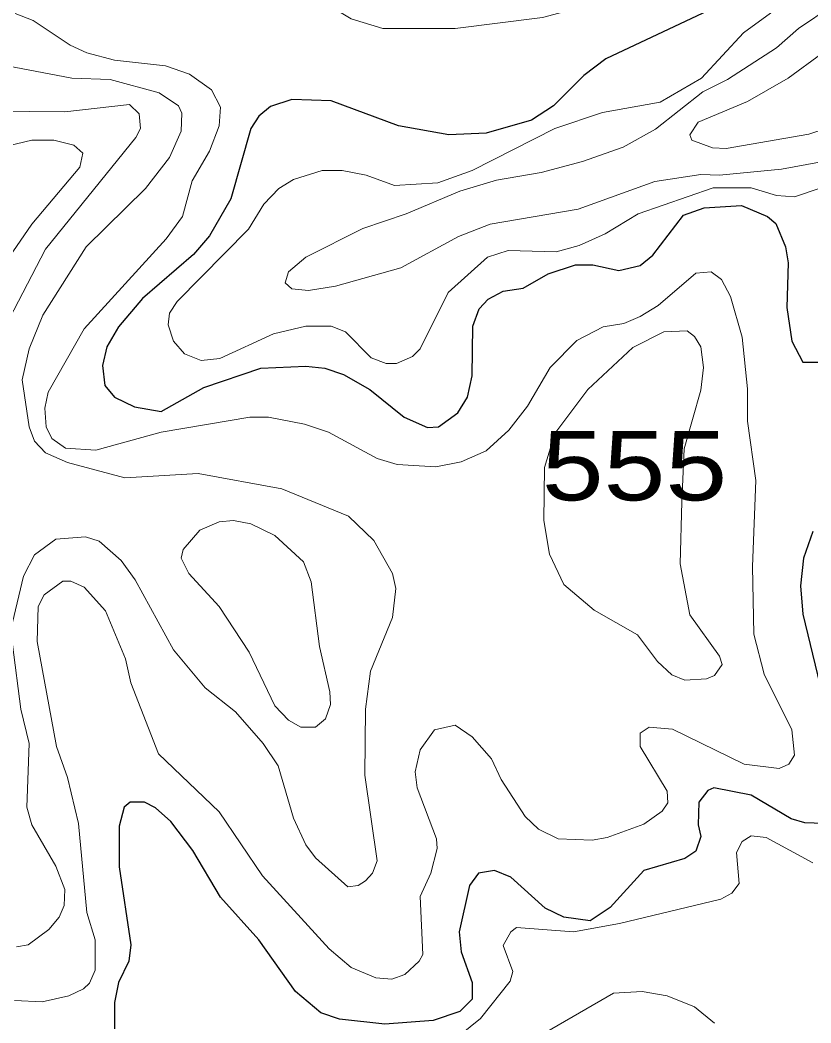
# Model space of a CAD drawing. Extents: x 577 to 602.9, y 7483.8 to 7511.6.
# Drawn here: x 595.391 to 596.305, y 7488.814 to 7489.971 of the extents above; entities that cross this region are included whole.
import ezdxf
from ezdxf.enums import TextEntityAlignment as Align

# ---------------------------------------------------------------- set-up
doc = ezdxf.new("R2010")
doc.units = 0
doc.header["$LTSCALE"] = 0.032
doc.layers.add('1', color=7, linetype='Continuous', lineweight=25)
doc.layers.add('2', color=7, linetype='Continuous', lineweight=13)
doc.layers.add('61', color=7, linetype='Continuous')

msp = doc.modelspace()

# ---------------------------------------------------------------- linework, layer by layer
at = {"layer": '1'}
for points in [[(596.2061, 7489.9917), (596.0678, 7489.9265), (596.0423, 7489.9074), (596.0073, 7489.8724), (595.9819, 7489.8557), (595.9294, 7489.8406), (595.8865, 7489.839), (595.8284, 7489.8494), (595.7505, 7489.878), (595.7052, 7489.8796), (595.6805, 7489.8716), (595.667, 7489.8605), (595.6575, 7489.8462), (595.6344, 7489.7651), (595.6098, 7489.7221), (595.5915, 7489.7007), (595.5326, 7489.6498)], [(595.5326, 7489.6498), (595.5048, 7489.6172), (595.4913, 7489.5941), (595.4865, 7489.5726), (595.4889, 7489.5496), (595.5, 7489.5361), (595.5231, 7489.5249), (595.5541, 7489.5194), (595.6034, 7489.5472), (595.6694, 7489.5695), (595.7211, 7489.5718), (595.7433, 7489.5695), (595.7648, 7489.5623), (595.795, 7489.5448), (595.8348, 7489.513), (595.8618, 7489.5011), (595.8746, 7489.5019), (595.8968, 7489.5178), (595.908, 7489.5361), (595.9135, 7489.5607), (595.9143, 7489.618), (595.9215, 7489.6378), (595.9318, 7489.649), (595.9493, 7489.6585), (595.9724, 7489.6617), (596.001, 7489.6784), (596.0328, 7489.6887), (596.0527, 7489.6887), (596.0829, 7489.6824), (596.1075, 7489.6879), (596.1219, 7489.6999), (596.1576, 7489.746), (596.1815, 7489.7547), (596.2244, 7489.7571), (596.2546, 7489.7444), (596.2642, 7489.7364), (596.2753, 7489.7094), (596.2785, 7489.6911), (596.2769, 7489.6394), (596.2825, 7489.6005), (596.2952, 7489.5766), (596.3127, 7489.5766)], [(596.3071, 7489.381), (596.296, 7489.35), (596.2928, 7489.3182), (596.2952, 7489.2856), (596.3461, 7489.0756)], [(596.3191, 7489.0438), (596.2976, 7489.0446), (596.2817, 7489.0494), (596.2356, 7489.0764), (596.1926, 7489.0852), (596.1855, 7489.082), (596.1751, 7489.0685), (596.1743, 7489.0422), (596.1775, 7489.0287), (596.1719, 7489.012), (596.1592, 7489.0033), (596.1115, 7488.9898), (596.0726, 7488.9468), (596.0495, 7488.9317), (596.0193, 7488.9357), (595.9978, 7488.946), (595.958, 7488.9818), (595.939, 7488.9898), (595.9207, 7488.9866), (595.9103, 7488.9723), (595.8984, 7488.919), (595.9008, 7488.8959), (595.9135, 7488.8602), (595.9135, 7488.8411), (595.8992, 7488.8268), (595.8682, 7488.8164), (595.8125, 7488.8124), (595.76, 7488.818), (595.7386, 7488.8252), (595.7092, 7488.8498), (595.667, 7488.9095), (595.6225, 7488.9588), (595.5907, 7489.0128), (595.5652, 7489.0462), (595.5477, 7489.0621), (595.535, 7489.0685), (595.5183, 7489.0685), (595.5112, 7489.0629), (595.5056, 7489.0407), (595.5056, 7488.9937), (595.5191, 7488.9039), (595.5167, 7488.8848), (595.5048, 7488.8602), (595.5, 7488.8371), (595.5, 7488.8069)]]:
    msp.add_lwpolyline(points, dxfattribs=at)
at = {"layer": '2'}
for points in [[(595.8936, 7489.9615), (595.9946, 7489.9742), (596.0773, 7489.9965), (596.2236, 7490.0617), (596.2562, 7490.0807), (596.2793, 7490.1014), (596.2857, 7490.1118), (596.2857, 7490.1293), (596.2706, 7490.1539), (596.257, 7490.1603), (596.2284, 7490.165), (596.1584, 7490.1658), (595.9517, 7490.1491), (595.861, 7490.1316), (595.8093, 7490.1118), (595.7688, 7490.0935), (595.7426, 7490.0752), (595.7306, 7490.0625), (595.7211, 7490.0394), (595.7227, 7490.0124), (595.737, 7489.9949), (595.7736, 7489.9726), (595.8101, 7489.9615)], [(596.1556, 7489.4152), (596.1584, 7489.4764), (596.1775, 7489.544), (596.1807, 7489.5702), (596.1775, 7489.5941), (596.1704, 7489.606), (596.1616, 7489.6124), (596.1346, 7489.6116), (596.0988, 7489.5933), (596.0471, 7489.5448), (596.0089, 7489.4939), (595.997, 7489.4549), (595.9962, 7489.3937), (596.0026, 7489.3548), (596.0193, 7489.3198), (596.0543, 7489.2903), (596.1044, 7489.2617), (596.1274, 7489.2307), (596.1441, 7489.2156), (596.1592, 7489.2092), (596.1839, 7489.2108), (596.1934, 7489.2148), (596.2022, 7489.2275), (596.199, 7489.2371), (596.1648, 7489.2848), (596.1537, 7489.3436)], [(595.737, 7489.2482), (595.7489, 7489.1957), (595.7497, 7489.1814), (595.7441, 7489.1647), (595.7322, 7489.1552), (595.7155, 7489.1552), (595.7012, 7489.1631), (595.6853, 7489.1798), (595.6559, 7489.2418), (595.6209, 7489.2943), (595.5859, 7489.3325), (595.5772, 7489.35), (595.5795, 7489.3603), (595.5986, 7489.3826), (595.6209, 7489.3921), (595.6376, 7489.3937), (595.6575, 7489.3897), (595.6853, 7489.3762), (595.7187, 7489.346), (595.7274, 7489.3229)]]:
    msp.add_lwpolyline(points, close=True, dxfattribs=at)
for points in [[(596.3715, 7489.9814), (596.3175, 7489.9328), (596.2785, 7489.9042), (596.2316, 7489.8772), (596.1743, 7489.8533), (596.1648, 7489.839), (596.1672, 7489.8327), (596.191, 7489.8239), (596.2069, 7489.8231), (596.3024, 7489.8398), (596.3636, 7489.8597), (596.4224, 7489.8867), (596.4399, 7489.8994), (596.463, 7489.9225), (596.4765, 7489.944), (596.4988, 7490.0203)], [(596.3143, 7489.777), (596.2857, 7489.7674), (596.265, 7489.769), (596.2356, 7489.7778), (596.1918, 7489.7778), (596.1052, 7489.7476), (596.067, 7489.7245), (596.0368, 7489.711), (596.0105, 7489.7038), (595.9549, 7489.7054), (595.931, 7489.6975), (595.8857, 7489.6569), (595.8531, 7489.5917), (595.8443, 7489.583), (595.826, 7489.575), (595.8141, 7489.575), (595.7966, 7489.5814), (595.7672, 7489.6116), (595.7505, 7489.618), (595.7211, 7489.618), (595.6837, 7489.6092), (595.6217, 7489.5806), (595.6002, 7489.5782), (595.5811, 7489.5861), (595.5684, 7489.6005), (595.562, 7489.6195), (595.5636, 7489.6331), (595.5724, 7489.6466), (595.6551, 7489.7301), (595.6726, 7489.7587), (595.6901, 7489.777), (595.7068, 7489.7873), (595.7402, 7489.7977), (595.7632, 7489.7977), (595.7911, 7489.7921), (595.8237, 7489.7802), (595.8738, 7489.7834), (595.9135, 7489.7977), (596.0089, 7489.8462), (596.0638, 7489.8645), (596.1306, 7489.8764), (596.1783, 7489.9042), (596.2268, 7489.9567), (596.2833, 7489.998)], [(596.3397, 7489.812), (596.2706, 7489.7993), (596.199, 7489.7921), (596.1775, 7489.7929), (596.1242, 7489.7849), (596.036, 7489.7531), (595.9342, 7489.7356), (595.8976, 7489.7213), (595.8308, 7489.6855), (595.7553, 7489.6641), (595.7243, 7489.6593), (595.7052, 7489.6609), (595.6972, 7489.6681), (595.7012, 7489.6808), (595.7211, 7489.6975), (595.7871, 7489.7309), (595.8372, 7489.7476), (595.8992, 7489.7738), (595.9413, 7489.7865), (595.993, 7489.7953), (596.0407, 7489.808), (596.0877, 7489.8247), (596.125, 7489.8454), (596.1799, 7489.8883), (596.2085, 7489.9026), (596.265, 7489.9392), (596.2904, 7489.9615), (596.3294, 7489.9877)], [(595.5, 7489.9249), (595.4682, 7489.9336), (595.4491, 7489.9424), (595.4062, 7489.971), (595.3855, 7489.979)], [(595.4778, 7488.8745), (595.4778, 7488.9095), (595.4682, 7488.9413), (595.4587, 7489.0438), (595.446, 7489.0971), (595.4332, 7489.1329), (595.411, 7489.2538), (595.4118, 7489.2943), (595.4189, 7489.3078), (595.4404, 7489.3237), (595.4499, 7489.3237), (595.465, 7489.3166), (595.4897, 7489.2895), (595.5127, 7489.2339), (595.5191, 7489.2061), (595.5509, 7489.1242), (595.6209, 7489.0574), (595.671, 7488.9834), (595.7481, 7488.8991), (595.7736, 7488.8776), (595.8022, 7488.8657), (595.8205, 7488.8641), (595.8356, 7488.8697), (595.8523, 7488.8848), (595.8563, 7488.8928), (595.8531, 7488.9596), (595.8658, 7488.9866), (595.873, 7489.0152), (595.8722, 7489.0263), (595.8499, 7489.0852), (595.8475, 7489.1035), (595.8531, 7489.1289), (595.8698, 7489.152), (595.8936, 7489.1575), (595.9135, 7489.144), (595.9358, 7489.1186), (595.9469, 7489.0947), (595.9747, 7489.0518), (595.9899, 7489.0375), (596.0129, 7489.0263), (596.0519, 7489.0248), (596.0694, 7489.0279), (596.1115, 7489.043), (596.133, 7489.0582), (596.1393, 7489.0677), (596.1386, 7489.0812), (596.1075, 7489.1329), (596.1075, 7489.148), (596.1179, 7489.1552), (596.1449, 7489.1528), (596.2276, 7489.1122), (596.2682, 7489.1075), (596.2793, 7489.1122), (596.2857, 7489.1226), (596.2825, 7489.152), (596.2507, 7489.2164), (596.2387, 7489.2625), (596.2372, 7489.3404), (596.2411, 7489.4398), (596.2316, 7489.5082), (596.2316, 7489.5456), (596.2252, 7489.6052), (596.2117, 7489.6521), (596.2014, 7489.672), (596.1894, 7489.6808), (596.1719, 7489.6792), (596.1282, 7489.6418), (596.1075, 7489.6291), (596.0885, 7489.6211), (596.0646, 7489.6172), (596.0344, 7489.6013), (596.0034, 7489.5702), (595.9771, 7489.5257), (595.9557, 7489.4979), (595.9294, 7489.474), (595.9008, 7489.4613), (595.8714, 7489.4557), (595.8268, 7489.4581), (595.8038, 7489.4653), (595.7473, 7489.4955), (595.7195, 7489.505), (595.6781, 7489.513), (595.6567, 7489.513), (595.5541, 7489.4955), (595.4786, 7489.4748), (595.4436, 7489.4772), (595.4277, 7489.4883), (595.4213, 7489.5019), (595.4197, 7489.5233), (595.4237, 7489.5416), (595.465, 7489.6148), (595.5597, 7489.7189), (595.5787, 7489.7444), (595.5899, 7489.7857), (595.6098, 7489.8199), (595.6209, 7489.8494), (595.6225, 7489.8708), (595.6121, 7489.8907), (595.5867, 7489.909), (595.5589, 7489.9185), (595.5, 7489.9249)], [(595.368, 7489.9201), (595.4507, 7489.9042), (595.4953, 7489.9026), (595.5517, 7489.8875), (595.574, 7489.8724), (595.578, 7489.8637), (595.5772, 7489.843), (595.5636, 7489.8128), (595.5358, 7489.777), (595.4674, 7489.7094), (595.4173, 7489.6307), (595.4014, 7489.5917), (595.3935, 7489.5559), (595.4014, 7489.5019), (595.4078, 7489.4852), (595.4205, 7489.4716), (595.446, 7489.4605), (595.512, 7489.443), (595.597, 7489.4478), (595.6933, 7489.4303), (595.7704, 7489.3985), (595.7998, 7489.3707), (595.8213, 7489.3325), (595.8253, 7489.315), (595.8213, 7489.2816), (595.7958, 7489.2196), (595.7903, 7489.1758), (595.7895, 7489.0995), (595.8038, 7489.0009), (595.7982, 7488.9866), (595.7903, 7488.9778), (595.7815, 7488.9723), (595.7696, 7488.9707), (595.7322, 7489.0041), (595.7211, 7489.0192), (595.7068, 7489.0502), (595.6893, 7489.1106), (595.6718, 7489.1361), (595.64, 7489.1727), (595.605, 7489.2005), (595.5684, 7489.2442), (595.5239, 7489.3253), (595.508, 7489.3476), (595.4825, 7489.3699), (595.4666, 7489.3746), (595.4324, 7489.3722), (595.4078, 7489.354), (595.3951, 7489.3293), (595.3823, 7489.276)], [(595.3736, 7489.6164), (595.4205, 7489.707), (595.5247, 7489.8358), (595.5302, 7489.8462), (595.5287, 7489.8629), (595.5175, 7489.874), (595.4428, 7489.8653), (595.3601, 7489.8661)], [(595.3299, 7489.6275), (595.4046, 7489.7356), (595.4603, 7489.8016), (595.4634, 7489.8175), (595.4531, 7489.8271), (595.43, 7489.8327), (595.4046, 7489.8327), (595.3672, 7489.8239)], [(595.3823, 7489.2506), (595.3919, 7489.1758), (595.4014, 7489.1361), (595.399, 7489.0629), (595.4046, 7489.0422), (595.4324, 7488.9945), (595.4428, 7488.9675)], [(595.8992, 7488.7997), (595.9231, 7488.8188), (595.9573, 7488.8617), (595.9604, 7488.8729), (595.9493, 7488.9031), (595.958, 7488.919), (595.9644, 7488.9238), (596.0304, 7488.919), (596.0837, 7488.9285), (596.2006, 7488.9564), (596.2133, 7488.9635), (596.222, 7488.9747), (596.2189, 7489.0104), (596.2252, 7489.0232), (596.2356, 7489.0295), (596.2531, 7489.0279), (596.3071, 7488.9985)], [(595.4428, 7488.9675), (595.442, 7488.9492), (595.4364, 7488.9357), (595.4245, 7488.9214), (595.4006, 7488.9039), (595.3871, 7488.9015)], [(595.4165, 7488.8379), (595.4475, 7488.845), (595.4642, 7488.853), (595.4714, 7488.8594), (595.4778, 7488.8745)], [(596.1934, 7488.8132), (596.1704, 7488.8323), (596.1386, 7488.845), (596.1099, 7488.8498), (596.0765, 7488.8482), (595.9342, 7488.7655)], [(595.3847, 7488.8395), (595.4165, 7488.8379)]]:
    msp.add_lwpolyline(points, dxfattribs=at)

# ---------------------------------------------------------------- texts
at = {"layer": '61', "width": 1.2}
msp.add_text('555', height=0.08, dxfattribs=at).set_placement((596.1009, 7489.4169), align=Align.CENTER)

doc.saveas('drawing.dxf')
